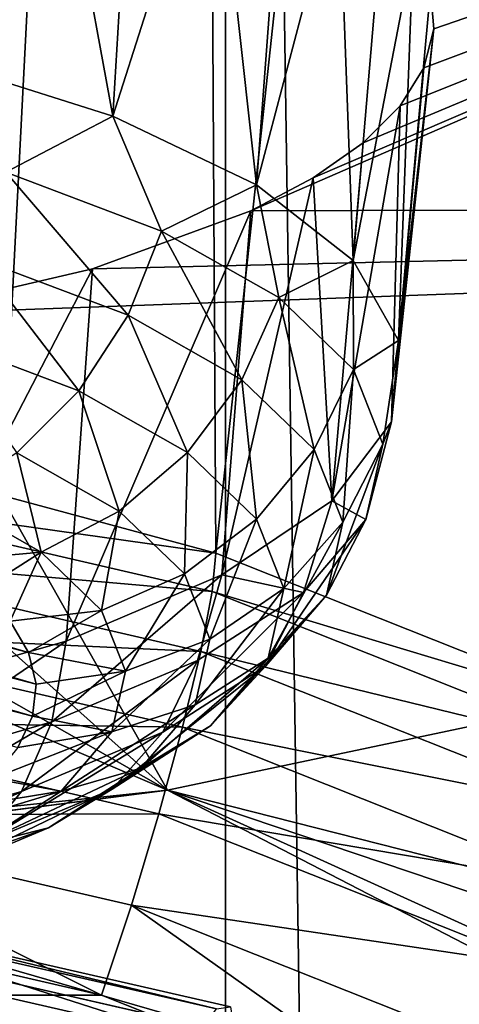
# Model space of a CAD drawing. Header units: millimetres. Extents: x -24 to 24, y 0 to 188.
# Tile 298 of 460: x 13.735 to 14.094, y 136.863 to 137.667. Entities that reach past the tile are written whole.
import ezdxf

# ---------------------------------------------------------------- set-up
doc = ezdxf.new("R2010")
doc.units = ezdxf.units.MM
doc.header["$LTSCALE"] = 58.620611
for name, color, linetype in [('147', 7, 'CONTINUOUS'), ('156', 7, 'CONTINUOUS'), ('157', 7, 'CONTINUOUS'), ('159', 7, 'CONTINUOUS'), ('160', 7, 'CONTINUOUS'), ('169', 7, 'CONTINUOUS'), ('279', 7, 'CONTINUOUS'), ('290', 7, 'CONTINUOUS'), ('291', 7, 'CONTINUOUS'), ('292', 7, 'CONTINUOUS'), ('293', 7, 'CONTINUOUS'), ('294', 7, 'CONTINUOUS'), ('31', 7, 'CONTINUOUS'), ('47', 7, 'CONTINUOUS'), ('58', 7, 'CONTINUOUS')]:
    doc.layers.add(name, color=color, linetype=linetype)

msp = doc.modelspace()

# ---------------------------------------------------------------- linework, layer by layer
at = {"layer": '147', "color": 7, "linetype": 'CONTINUOUS'}
for points in [[(13.49432, 136.94083, 107.91227), (13.80121, 136.87016, 107.93456), (-13.80118, 136.8702, 107.93454), (13.49432, 136.94083, 107.91227)], [(-13.80118, 136.8702, 107.93454), (13.80121, 136.87016, 107.93456), (-14.09256, 136.75437, 107.97106), (-13.80118, 136.8702, 107.93454)], [(13.80121, 136.87016, 107.93456), (14.09258, 136.75433, 107.97108), (-14.09256, 136.75437, 107.97106), (13.80121, 136.87016, 107.93456)]]:
    msp.add_3dface(points, dxfattribs=at)
at = {"layer": '156', "color": 7, "linetype": 'CONTINUOUS'}
for points in [[(13.89167, 137.19975, 108.06409), (13.53579, 137.23072, 107.97836), (13.5405, 137.2807, 108.03857), (13.89167, 137.19975, 108.06409)], [(13.89167, 137.19975, 108.06409), (13.5405, 137.2807, 108.03857), (13.89479, 137.2309, 108.13089), (13.89167, 137.19975, 108.06409)], [(13.89479, 137.2309, 108.13089), (13.5405, 137.2807, 108.03857), (13.72011, 137.27816, 108.11589), (13.89479, 137.2309, 108.13089)], [(13.88237, 137.15082, 108.00355), (13.52828, 137.1671, 107.93318), (13.53579, 137.23072, 107.97836), (13.88237, 137.15082, 108.00355)], [(13.88237, 137.15082, 108.00355), (13.53579, 137.23072, 107.97836), (13.89167, 137.19975, 108.06409), (13.88237, 137.15082, 108.00355)], [(14.22971, 137.09779, 108.17314), (13.89167, 137.19975, 108.06409), (13.89479, 137.2309, 108.13089), (14.22971, 137.09779, 108.17314)], [(14.22512, 137.06713, 108.10591), (13.88237, 137.15082, 108.00355), (13.89167, 137.19975, 108.06409), (14.22512, 137.06713, 108.10591)], [(14.22512, 137.06713, 108.10591), (13.89167, 137.19975, 108.06409), (14.22971, 137.09779, 108.17314), (14.22512, 137.06713, 108.10591)], [(13.86755, 137.08889, 107.95783), (13.51849, 137.09418, 107.9061), (13.52828, 137.1671, 107.93318), (13.86755, 137.08889, 107.95783)], [(13.86755, 137.08889, 107.95783), (13.52828, 137.1671, 107.93318), (13.88237, 137.15082, 108.00355), (13.86755, 137.08889, 107.95783)], [(14.21146, 137.01994, 108.04481), (13.86755, 137.08889, 107.95783), (13.88237, 137.15082, 108.00355), (14.21146, 137.01994, 108.04481)], [(14.21146, 137.01994, 108.04481), (13.88237, 137.15082, 108.00355), (14.22512, 137.06713, 108.10591), (14.21146, 137.01994, 108.04481)], [(13.84822, 137.01817, 107.93007), (13.50708, 137.01695, 107.89899), (13.51849, 137.09418, 107.9061), (13.84822, 137.01817, 107.93007)], [(13.84822, 137.01817, 107.93007), (13.51849, 137.09418, 107.9061), (13.86755, 137.08889, 107.95783), (13.84822, 137.01817, 107.93007)], [(14.18969, 136.96077, 107.99823), (13.84822, 137.01817, 107.93007), (13.86755, 137.08889, 107.95783), (14.18969, 136.96077, 107.99823)], [(14.18969, 136.96077, 107.99823), (13.86755, 137.08889, 107.95783), (14.21146, 137.01994, 108.04481), (14.18969, 136.96077, 107.99823)], [(13.80121, 136.87016, 107.93456), (13.49432, 136.94083, 107.91227), (13.50708, 137.01695, 107.89899), (13.80121, 136.87016, 107.93456)], [(13.82571, 136.9435, 107.92215), (13.50708, 137.01695, 107.89899), (13.84822, 137.01817, 107.93007), (13.82571, 136.9435, 107.92215)], [(13.82571, 136.9435, 107.92215), (13.80121, 136.87016, 107.93456), (13.50708, 137.01695, 107.89899), (13.82571, 136.9435, 107.92215)], [(14.16131, 136.89365, 107.96933), (13.82571, 136.9435, 107.92215), (13.84822, 137.01817, 107.93007), (14.16131, 136.89365, 107.96933)], [(14.16131, 136.89365, 107.96933), (13.84822, 137.01817, 107.93007), (14.18969, 136.96077, 107.99823), (14.16131, 136.89365, 107.96933)], [(14.09258, 136.75433, 107.97108), (13.80121, 136.87016, 107.93456), (13.82571, 136.9435, 107.92215), (14.09258, 136.75433, 107.97108)], [(14.12826, 136.82317, 107.96009), (14.09258, 136.75433, 107.97108), (13.82571, 136.9435, 107.92215), (14.12826, 136.82317, 107.96009)], [(14.12826, 136.82317, 107.96009), (13.82571, 136.9435, 107.92215), (14.16131, 136.89365, 107.96933), (14.12826, 136.82317, 107.96009)]]:
    msp.add_3dface(points, dxfattribs=at)
at = {"layer": '157', "color": 7, "linetype": 'CONTINUOUS'}
for points in [[(13.87686, 140.33121, 117.47972), (13.54208, 137.31215, 108.10511), (13.53465, 140.4083, 117.45672), (13.87686, 140.33121, 117.47972)], [(13.72011, 137.27816, 108.11589), (13.54208, 137.31215, 108.10511), (13.87686, 140.33121, 117.47972), (13.72011, 137.27816, 108.11589)], [(13.89479, 137.2309, 108.13089), (13.72011, 137.27816, 108.11589), (13.87686, 140.33121, 117.47972), (13.89479, 137.2309, 108.13089)], [(14.2151, 140.19963, 117.52062), (13.89479, 137.2309, 108.13089), (13.87686, 140.33121, 117.47972), (14.2151, 140.19963, 117.52062)], [(14.22971, 137.09779, 108.17314), (13.89479, 137.2309, 108.13089), (14.2151, 140.19963, 117.52062), (14.22971, 137.09779, 108.17314)]]:
    msp.add_3dface(points, dxfattribs=at)
at = {"layer": '159', "color": 7, "linetype": 'CONTINUOUS'}
for points in [[(13.90263, 140.96282, 204.74131), (14.30784, 113.30122, 115.68037), (14.30003, 141.33567, 204.62375), (13.90263, 140.96282, 204.74131)], [(13.90263, 112.91992, 115.8006), (14.30784, 113.30122, 115.68037), (13.90263, 140.96282, 204.74131), (13.90263, 112.91992, 115.8006)]]:
    msp.add_3dface(points, dxfattribs=at)
at = {"layer": '160', "color": 7, "linetype": 'CONTINUOUS'}
for points in [[(13.07882, 112.27638, 116.0035), (13.90263, 112.91992, 115.8006), (13.32096, 141.8865, 209.27532), (13.07882, 112.27638, 116.0035)], [(13.90263, 112.91992, 115.8006), (13.90263, 140.96282, 204.74131), (13.32096, 141.8865, 209.27532), (13.90263, 112.91992, 115.8006)]]:
    msp.add_3dface(points, dxfattribs=at)
at = {"layer": '169', "color": 7, "linetype": 'CONTINUOUS'}
for points in [[(14.46584, 134.66345, 214.36834), (12.63665, 134.28666, 213.17331), (14.17146, 141.52191, 211.89394), (14.46584, 134.66345, 214.36834)], [(14.17146, 141.52191, 211.89394), (12.63665, 134.28666, 213.17331), (13.46398, 140.75833, 211.62155), (14.17146, 141.52191, 211.89394)]]:
    msp.add_3dface(points, dxfattribs=at)
at = {"layer": '279', "color": 7, "linetype": 'CONTINUOUS'}
for points in [[(16.13055, 137.51742, 244.85502), (14.99645, 137.97725, 246.31341), (13.92321, 137.51061, 244.69964), (16.13055, 137.51742, 244.85502)], [(13.92321, 137.51061, 244.69964), (14.99645, 137.97725, 246.31341), (13.9743, 137.53759, 244.79754), (13.92321, 137.51061, 244.69964)], [(13.9743, 137.53759, 244.79754), (14.99645, 137.97725, 246.31341), (14.01512, 137.56624, 244.89955), (13.9743, 137.53759, 244.79754)], [(14.01512, 137.56624, 244.89955), (14.99645, 137.97725, 246.31341), (14.04534, 137.59627, 245.00476), (14.01512, 137.56624, 244.89955)], [(14.04534, 137.59627, 245.00476), (14.99645, 137.97725, 246.31341), (14.06466, 137.62735, 245.11216), (14.04534, 137.59627, 245.00476)], [(14.06466, 137.62735, 245.11216), (14.99645, 137.97725, 246.31341), (14.07292, 137.65917, 245.22076), (14.06466, 137.62735, 245.11216)], [(14.07292, 137.65917, 245.22076), (14.99645, 137.97725, 246.31341), (14.07002, 137.69137, 245.32947), (14.07292, 137.65917, 245.22076)], [(13.8552, 137.03746, 243.03945), (16.13055, 137.51742, 244.85502), (13.63488, 137.42625, 244.37349), (13.8552, 137.03746, 243.03945)], [(13.63488, 137.42625, 244.37349), (16.13055, 137.51742, 244.85502), (13.79386, 137.46325, 244.52177), (13.63488, 137.42625, 244.37349)], [(13.79386, 137.46325, 244.52177), (16.13055, 137.51742, 244.85502), (13.92321, 137.51061, 244.69964), (13.79386, 137.46325, 244.52177)], [(16.13055, 137.51742, 244.85502), (13.8552, 137.03746, 243.03945), (14.93079, 136.76433, 242.25784), (16.13055, 137.51742, 244.85502)], [(13.44882, 137.39985, 244.25587), (13.8552, 137.03746, 243.03945), (13.63488, 137.42625, 244.37349), (13.44882, 137.39985, 244.25587)], [(13.24388, 137.38523, 244.17427), (13.8552, 137.03746, 243.03945), (13.44882, 137.39985, 244.25587), (13.24388, 137.38523, 244.17427)], [(13.04609, 137.38245, 244.13347), (13.8552, 137.03746, 243.03945), (13.24388, 137.38523, 244.17427), (13.04609, 137.38245, 244.13347)], [(13.8552, 137.03746, 243.03945), (13.04609, 137.38245, 244.13347), (11.52148, 136.79342, 241.54775), (13.8552, 137.03746, 243.03945)], [(13.8552, 137.03746, 243.03945), (11.49938, 136.73235, 241.30158), (14.55875, 136.67344, 241.88435), (13.8552, 137.03746, 243.03945)], [(11.49938, 136.73235, 241.30158), (13.8552, 137.03746, 243.03945), (11.5008, 136.73418, 241.30924), (11.49938, 136.73235, 241.30158)], [(11.5008, 136.73418, 241.30924), (13.8552, 137.03746, 243.03945), (11.52148, 136.79342, 241.54775), (11.5008, 136.73418, 241.30924)], [(13.8552, 137.03746, 243.03945), (14.55875, 136.67344, 241.88435), (14.61244, 136.69371, 241.96404), (13.8552, 137.03746, 243.03945)], [(14.93079, 136.76433, 242.25784), (13.8552, 137.03746, 243.03945), (14.75643, 136.73335, 242.12481), (14.93079, 136.76433, 242.25784)], [(14.75643, 136.73335, 242.12481), (13.8552, 137.03746, 243.03945), (14.61244, 136.69371, 241.96404), (14.75643, 136.73335, 242.12481)]]:
    msp.add_3dface(points, dxfattribs=at)
at = {"layer": '290', "color": 7, "linetype": 'CONTINUOUS'}
for points in [[(13.75338, 137.89969, 246.00906), (13.67109, 137.92337, 246.08328), (13.659, 137.63594, 246.14924), (13.75338, 137.89969, 246.00906)], [(13.81057, 137.58786, 245.99672), (13.75338, 137.89969, 246.00906), (13.659, 137.63594, 246.14924), (13.81057, 137.58786, 245.99672)], [(13.82763, 137.87394, 245.9274), (13.75338, 137.89969, 246.00906), (13.81057, 137.58786, 245.99672), (13.82763, 137.87394, 245.9274)], [(13.89309, 137.84638, 245.83911), (13.82763, 137.87394, 245.9274), (13.81057, 137.58786, 245.99672), (13.89309, 137.84638, 245.83911)], [(13.92803, 137.5318, 245.81894), (13.89309, 137.84638, 245.83911), (13.81057, 137.58786, 245.99672), (13.92803, 137.5318, 245.81894)], [(13.94915, 137.81726, 245.74503), (13.89309, 137.84638, 245.83911), (13.92803, 137.5318, 245.81894), (13.94915, 137.81726, 245.74503)], [(13.99528, 137.78689, 245.64605), (13.94915, 137.81726, 245.74503), (13.92803, 137.5318, 245.81894), (13.99528, 137.78689, 245.64605)], [(14.00687, 137.46993, 245.62271), (13.99528, 137.78689, 245.64605), (13.92803, 137.5318, 245.81894), (14.00687, 137.46993, 245.62271)], [(14.03101, 137.75556, 245.54314), (13.99528, 137.78689, 245.64605), (14.00687, 137.46993, 245.62271), (14.03101, 137.75556, 245.54314)], [(14.05601, 137.72361, 245.43727), (14.03101, 137.75556, 245.54314), (14.00687, 137.46993, 245.62271), (14.05601, 137.72361, 245.43727)], [(14.04406, 137.40462, 245.41559), (14.05601, 137.72361, 245.43727), (14.00687, 137.46993, 245.62271), (14.04406, 137.40462, 245.41559)], [(14.07002, 137.69137, 245.32947), (14.05601, 137.72361, 245.43727), (14.04406, 137.40462, 245.41559), (14.07002, 137.69137, 245.32947)], [(14.07292, 137.65917, 245.22076), (14.07002, 137.69137, 245.32947), (14.04406, 137.40462, 245.41559), (14.07292, 137.65917, 245.22076)], [(14.06466, 137.62735, 245.11216), (14.07292, 137.65917, 245.22076), (14.03816, 137.33839, 245.20553), (14.06466, 137.62735, 245.11216)], [(14.03816, 137.33839, 245.20553), (14.07292, 137.65917, 245.22076), (14.04406, 137.40462, 245.41559), (14.03816, 137.33839, 245.20553)], [(14.04534, 137.59627, 245.00476), (14.06466, 137.62735, 245.11216), (14.03816, 137.33839, 245.20553), (14.04534, 137.59627, 245.00476)], [(14.01512, 137.56624, 244.89955), (14.04534, 137.59627, 245.00476), (13.9894, 137.27378, 245.0006), (14.01512, 137.56624, 244.89955)], [(13.9894, 137.27378, 245.0006), (14.04534, 137.59627, 245.00476), (14.03816, 137.33839, 245.20553), (13.9894, 137.27378, 245.0006)], [(13.9743, 137.53759, 244.79754), (14.01512, 137.56624, 244.89955), (13.9894, 137.27378, 245.0006), (13.9743, 137.53759, 244.79754)], [(13.92321, 137.51061, 244.69964), (13.9743, 137.53759, 244.79754), (13.89967, 137.21327, 244.80868), (13.92321, 137.51061, 244.69964)], [(13.89967, 137.21327, 244.80868), (13.9743, 137.53759, 244.79754), (13.9894, 137.27378, 245.0006), (13.89967, 137.21327, 244.80868)], [(13.79386, 137.46325, 244.52177), (13.92321, 137.51061, 244.69964), (13.77239, 137.15918, 244.63715), (13.79386, 137.46325, 244.52177)], [(13.77239, 137.15918, 244.63715), (13.92321, 137.51061, 244.69964), (13.89967, 137.21327, 244.80868), (13.77239, 137.15918, 244.63715)]]:
    msp.add_3dface(points, dxfattribs=at)
at = {"layer": '291', "color": 7, "linetype": 'CONTINUOUS'}
for points in [[(13.81057, 137.58786, 245.99672), (13.659, 137.63594, 246.14924), (13.72306, 137.54221, 246.09254), (13.81057, 137.58786, 245.99672)], [(13.8504, 137.49407, 245.93987), (13.81057, 137.58786, 245.99672), (13.72306, 137.54221, 246.09254), (13.8504, 137.49407, 245.93987)], [(13.92803, 137.5318, 245.81894), (13.81057, 137.58786, 245.99672), (13.8504, 137.49407, 245.93987), (13.92803, 137.5318, 245.81894)], [(13.82299, 137.42533, 245.94273), (13.72306, 137.54221, 246.09254), (13.69941, 137.47204, 246.09089), (13.82299, 137.42533, 245.94273)], [(13.8504, 137.49407, 245.93987), (13.72306, 137.54221, 246.09254), (13.82299, 137.42533, 245.94273), (13.8504, 137.49407, 245.93987)], [(13.94616, 137.43972, 245.76749), (13.92803, 137.5318, 245.81894), (13.8504, 137.49407, 245.93987), (13.94616, 137.43972, 245.76749)], [(14.00687, 137.46993, 245.62271), (13.92803, 137.5318, 245.81894), (13.94616, 137.43972, 245.76749), (14.00687, 137.46993, 245.62271)], [(13.91592, 137.37258, 245.77544), (13.8504, 137.49407, 245.93987), (13.82299, 137.42533, 245.94273), (13.91592, 137.37258, 245.77544)], [(13.94616, 137.43972, 245.76749), (13.8504, 137.49407, 245.93987), (13.91592, 137.37258, 245.77544), (13.94616, 137.43972, 245.76749)], [(13.78279, 137.36366, 245.93459), (13.69941, 137.47204, 246.09089), (13.66473, 137.40829, 246.07613), (13.78279, 137.36366, 245.93459)], [(13.82299, 137.42533, 245.94273), (13.69941, 137.47204, 246.09089), (13.78279, 137.36366, 245.93459), (13.82299, 137.42533, 245.94273)], [(14.00708, 137.381, 245.58125), (14.00687, 137.46993, 245.62271), (13.94616, 137.43972, 245.76749), (14.00708, 137.381, 245.58125)], [(14.04406, 137.40462, 245.41559), (14.00687, 137.46993, 245.62271), (14.00708, 137.381, 245.58125), (14.04406, 137.40462, 245.41559)], [(13.97504, 137.3156, 245.59471), (13.94616, 137.43972, 245.76749), (13.91592, 137.37258, 245.77544), (13.97504, 137.3156, 245.59471)], [(14.00708, 137.381, 245.58125), (13.94616, 137.43972, 245.76749), (13.97504, 137.3156, 245.59471), (14.00708, 137.381, 245.58125)], [(13.87158, 137.31327, 245.77477), (13.82299, 137.42533, 245.94273), (13.78279, 137.36366, 245.93459), (13.87158, 137.31327, 245.77477)], [(13.91592, 137.37258, 245.77544), (13.82299, 137.42533, 245.94273), (13.87158, 137.31327, 245.77477), (13.91592, 137.37258, 245.77544)], [(13.78279, 137.36366, 245.93459), (13.66473, 137.40829, 246.07613), (13.73227, 137.31282, 245.91595), (13.78279, 137.36366, 245.93459)], [(14.03108, 137.31991, 245.38751), (14.04406, 137.40462, 245.41559), (14.00708, 137.381, 245.58125), (14.03108, 137.31991, 245.38751)], [(14.03816, 137.33839, 245.20553), (14.04406, 137.40462, 245.41559), (14.03108, 137.31991, 245.38751), (14.03816, 137.33839, 245.20553)], [(13.99833, 137.25632, 245.4067), (14.00708, 137.381, 245.58125), (13.97504, 137.3156, 245.59471), (13.99833, 137.25632, 245.4067)], [(14.03108, 137.31991, 245.38751), (14.00708, 137.381, 245.58125), (13.99833, 137.25632, 245.4067), (14.03108, 137.31991, 245.38751)], [(13.92805, 137.25883, 245.60211), (13.91592, 137.37258, 245.77544), (13.87158, 137.31327, 245.77477), (13.92805, 137.25883, 245.60211)], [(13.97504, 137.3156, 245.59471), (13.91592, 137.37258, 245.77544), (13.92805, 137.25883, 245.60211), (13.97504, 137.3156, 245.59471)], [(13.81584, 137.26539, 245.76552), (13.78279, 137.36366, 245.93459), (13.73227, 137.31282, 245.91595), (13.81584, 137.26539, 245.76552)], [(13.87158, 137.31327, 245.77477), (13.78279, 137.36366, 245.93459), (13.81584, 137.26539, 245.76552), (13.87158, 137.31327, 245.77477)], [(13.9894, 137.27378, 245.0006), (14.03816, 137.33839, 245.20553), (14.01735, 137.25854, 245.19287), (13.9894, 137.27378, 245.0006)], [(14.01735, 137.25854, 245.19287), (14.03816, 137.33839, 245.20553), (14.03108, 137.31991, 245.38751), (14.01735, 137.25854, 245.19287)], [(14.01735, 137.25854, 245.19287), (14.03108, 137.31991, 245.38751), (13.985, 137.19676, 245.21781), (14.01735, 137.25854, 245.19287)], [(13.985, 137.19676, 245.21781), (14.03108, 137.31991, 245.38751), (13.99833, 137.25632, 245.4067), (13.985, 137.19676, 245.21781)], [(13.6745, 137.2759, 245.88793), (13.7521, 137.23186, 245.74824), (13.73227, 137.31282, 245.91595), (13.6745, 137.2759, 245.88793)], [(13.7521, 137.23186, 245.74824), (13.81584, 137.26539, 245.76552), (13.73227, 137.31282, 245.91595), (13.7521, 137.23186, 245.74824)], [(13.869, 137.21414, 245.603), (13.87158, 137.31327, 245.77477), (13.81584, 137.26539, 245.76552), (13.869, 137.21414, 245.603)], [(13.92805, 137.25883, 245.60211), (13.87158, 137.31327, 245.77477), (13.869, 137.21414, 245.603), (13.92805, 137.25883, 245.60211)], [(13.9503, 137.20219, 245.4225), (13.97504, 137.3156, 245.59471), (13.92805, 137.25883, 245.60211), (13.9503, 137.20219, 245.4225)], [(13.99833, 137.25632, 245.4067), (13.97504, 137.3156, 245.59471), (13.9503, 137.20219, 245.4225), (13.99833, 137.25632, 245.4067)], [(13.6745, 137.2759, 245.88793), (13.67026, 137.22451, 245.75505), (13.7521, 137.23186, 245.74824), (13.6745, 137.2759, 245.88793)], [(13.89967, 137.21327, 244.80868), (13.9894, 137.27378, 245.0006), (13.96634, 137.19897, 245.00394), (13.89967, 137.21327, 244.80868)], [(13.96634, 137.19897, 245.00394), (13.9894, 137.27378, 245.0006), (14.01735, 137.25854, 245.19287), (13.96634, 137.19897, 245.00394)], [(13.7521, 137.23186, 245.74824), (13.80146, 137.18427, 245.59733), (13.81584, 137.26539, 245.76552), (13.7521, 137.23186, 245.74824)], [(13.80146, 137.18427, 245.59733), (13.869, 137.21414, 245.603), (13.81584, 137.26539, 245.76552), (13.80146, 137.18427, 245.59733)], [(13.88994, 137.16084, 245.43394), (13.92805, 137.25883, 245.60211), (13.869, 137.21414, 245.603), (13.88994, 137.16084, 245.43394)], [(13.9503, 137.20219, 245.4225), (13.92805, 137.25883, 245.60211), (13.88994, 137.16084, 245.43394), (13.9503, 137.20219, 245.4225)], [(13.96634, 137.19897, 245.00394), (14.01735, 137.25854, 245.19287), (13.9355, 137.13895, 245.03447), (13.96634, 137.19897, 245.00394)], [(13.9355, 137.13895, 245.03447), (14.01735, 137.25854, 245.19287), (13.985, 137.19676, 245.21781), (13.9355, 137.13895, 245.03447)], [(13.985, 137.19676, 245.21781), (13.99833, 137.25632, 245.4067), (13.93757, 137.1453, 245.24204), (13.985, 137.19676, 245.21781)], [(13.93757, 137.1453, 245.24204), (13.99833, 137.25632, 245.4067), (13.9503, 137.20219, 245.4225), (13.93757, 137.1453, 245.24204)], [(13.67026, 137.22451, 245.75505), (13.70274, 137.20043, 245.67868), (13.7521, 137.23186, 245.74824), (13.67026, 137.22451, 245.75505)], [(13.70274, 137.20043, 245.67868), (13.72667, 137.17547, 245.59951), (13.7521, 137.23186, 245.74824), (13.70274, 137.20043, 245.67868)], [(13.7521, 137.23186, 245.74824), (13.72667, 137.17547, 245.59951), (13.80146, 137.18427, 245.59733), (13.7521, 137.23186, 245.74824)], [(13.77239, 137.15918, 244.63715), (13.89967, 137.21327, 244.80868), (13.76069, 137.09323, 244.66858), (13.77239, 137.15918, 244.63715)], [(13.76069, 137.09323, 244.66858), (13.89967, 137.21327, 244.80868), (13.87981, 137.14324, 244.82717), (13.76069, 137.09323, 244.66858)], [(13.80146, 137.18427, 245.59733), (13.82091, 137.13477, 245.44033), (13.869, 137.21414, 245.603), (13.80146, 137.18427, 245.59733)], [(13.82091, 137.13477, 245.44033), (13.88994, 137.16084, 245.43394), (13.869, 137.21414, 245.603), (13.82091, 137.13477, 245.44033)], [(13.87981, 137.14324, 244.82717), (13.89967, 137.21327, 244.80868), (13.96634, 137.19897, 245.00394), (13.87981, 137.14324, 244.82717)], [(13.87981, 137.14324, 244.82717), (13.96634, 137.19897, 245.00394), (13.85152, 137.08487, 244.86292), (13.87981, 137.14324, 244.82717)], [(13.85152, 137.08487, 244.86292), (13.96634, 137.19897, 245.00394), (13.9355, 137.13895, 245.03447), (13.85152, 137.08487, 244.86292)], [(13.93757, 137.1453, 245.24204), (13.9503, 137.20219, 245.4225), (13.87795, 137.10728, 245.26409), (13.93757, 137.1453, 245.24204)], [(13.87795, 137.10728, 245.26409), (13.9503, 137.20219, 245.4225), (13.88994, 137.16084, 245.43394), (13.87795, 137.10728, 245.26409)], [(13.9355, 137.13895, 245.03447), (13.985, 137.19676, 245.21781), (13.89028, 137.09007, 245.06689), (13.9355, 137.13895, 245.03447)], [(13.89028, 137.09007, 245.06689), (13.985, 137.19676, 245.21781), (13.93757, 137.1453, 245.24204), (13.89028, 137.09007, 245.06689)], [(13.72667, 137.17547, 245.59951), (13.74178, 137.14989, 245.51838), (13.80146, 137.18427, 245.59733), (13.72667, 137.17547, 245.59951)], [(13.80146, 137.18427, 245.59733), (13.74178, 137.14989, 245.51838), (13.82091, 137.13477, 245.44033), (13.80146, 137.18427, 245.59733)], [(13.82091, 137.13477, 245.44033), (13.80978, 137.08504, 245.2826), (13.88994, 137.16084, 245.43394), (13.82091, 137.13477, 245.44033)], [(13.80978, 137.08504, 245.2826), (13.87795, 137.10728, 245.26409), (13.88994, 137.16084, 245.43394), (13.80978, 137.08504, 245.2826)], [(13.76069, 137.09323, 244.66858), (13.87981, 137.14324, 244.82717), (13.73593, 137.03634, 244.70901), (13.76069, 137.09323, 244.66858)], [(13.73593, 137.03634, 244.70901), (13.87981, 137.14324, 244.82717), (13.85152, 137.08487, 244.86292), (13.73593, 137.03634, 244.70901)], [(13.74178, 137.14989, 245.51838), (13.74792, 137.12397, 245.43618), (13.82091, 137.13477, 245.44033), (13.74178, 137.14989, 245.51838)], [(13.89028, 137.09007, 245.06689), (13.93757, 137.1453, 245.24204), (13.83345, 137.0553, 245.09922), (13.89028, 137.09007, 245.06689)], [(13.83345, 137.0553, 245.09922), (13.93757, 137.1453, 245.24204), (13.87795, 137.10728, 245.26409), (13.83345, 137.0553, 245.09922)], [(13.74792, 137.12397, 245.43618), (13.74501, 137.09801, 245.35383), (13.82091, 137.13477, 245.44033), (13.74792, 137.12397, 245.43618)], [(13.82091, 137.13477, 245.44033), (13.74501, 137.09801, 245.35383), (13.80978, 137.08504, 245.2826), (13.82091, 137.13477, 245.44033)], [(13.85152, 137.08487, 244.86292), (13.9355, 137.13895, 245.03447), (13.81006, 137.0384, 244.903), (13.85152, 137.08487, 244.86292)], [(13.81006, 137.0384, 244.903), (13.9355, 137.13895, 245.03447), (13.89028, 137.09007, 245.06689), (13.81006, 137.0384, 244.903)], [(13.80978, 137.08504, 245.2826), (13.76845, 137.03677, 245.12951), (13.87795, 137.10728, 245.26409), (13.80978, 137.08504, 245.2826)], [(13.76845, 137.03677, 245.12951), (13.83345, 137.0553, 245.09922), (13.87795, 137.10728, 245.26409), (13.76845, 137.03677, 245.12951)], [(13.74501, 137.09801, 245.35383), (13.73308, 137.07227, 245.27221), (13.80978, 137.08504, 245.2826), (13.74501, 137.09801, 245.35383)], [(13.81006, 137.0384, 244.903), (13.89028, 137.09007, 245.06689), (13.75793, 137.00667, 244.94497), (13.81006, 137.0384, 244.903)], [(13.75793, 137.00667, 244.94497), (13.89028, 137.09007, 245.06689), (13.83345, 137.0553, 245.09922), (13.75793, 137.00667, 244.94497)], [(13.73593, 137.03634, 244.70901), (13.85152, 137.08487, 244.86292), (13.69962, 136.99204, 244.75597), (13.73593, 137.03634, 244.70901)], [(13.69962, 136.99204, 244.75597), (13.85152, 137.08487, 244.86292), (13.81006, 137.0384, 244.903), (13.69962, 136.99204, 244.75597)], [(13.73308, 137.07227, 245.27221), (13.71228, 137.04706, 245.19224), (13.80978, 137.08504, 245.2826), (13.73308, 137.07227, 245.27221)], [(13.80978, 137.08504, 245.2826), (13.71228, 137.04706, 245.19224), (13.76845, 137.03677, 245.12951), (13.80978, 137.08504, 245.2826)], [(13.76845, 137.03677, 245.12951), (13.69833, 136.99161, 244.98627), (13.83345, 137.0553, 245.09922), (13.76845, 137.03677, 245.12951)], [(13.69833, 136.99161, 244.98627), (13.75793, 137.00667, 244.94497), (13.83345, 137.0553, 245.09922), (13.69833, 136.99161, 244.98627)], [(13.71228, 137.04706, 245.19224), (13.68283, 137.02264, 245.1148), (13.76845, 137.03677, 245.12951), (13.71228, 137.04706, 245.19224)], [(13.69962, 136.99204, 244.75597), (13.81006, 137.0384, 244.903), (13.65399, 136.96303, 244.80657), (13.69962, 136.99204, 244.75597)], [(13.65399, 136.96303, 244.80657), (13.81006, 137.0384, 244.903), (13.75793, 137.00667, 244.94497), (13.65399, 136.96303, 244.80657)], [(13.68283, 137.02264, 245.1148), (13.64502, 136.99927, 245.04067), (13.76845, 137.03677, 245.12951), (13.68283, 137.02264, 245.1148)], [(13.76845, 137.03677, 245.12951), (13.64502, 136.99927, 245.04067), (13.69833, 136.99161, 244.98627), (13.76845, 137.03677, 245.12951)], [(13.69833, 136.99161, 244.98627), (13.6018, 136.95109, 244.85775), (13.75793, 137.00667, 244.94497), (13.69833, 136.99161, 244.98627)], [(13.6018, 136.95109, 244.85775), (13.65399, 136.96303, 244.80657), (13.75793, 137.00667, 244.94497), (13.6018, 136.95109, 244.85775)]]:
    msp.add_3dface(points, dxfattribs=at)
at = {"layer": '292', "color": 7, "linetype": 'CONTINUOUS'}
for points in [[(13.74501, 137.09801, 245.35383), (12.82082, 137.36554, 246.20233), (12.73577, 137.36098, 246.18786), (13.74501, 137.09801, 245.35383)], [(13.73308, 137.07227, 245.27221), (13.74501, 137.09801, 245.35383), (12.73577, 137.36098, 246.18786), (13.73308, 137.07227, 245.27221)], [(13.74792, 137.12397, 245.43618), (12.90701, 137.3674, 246.20823), (12.82082, 137.36554, 246.20233), (13.74792, 137.12397, 245.43618)], [(13.74501, 137.09801, 245.35383), (13.74792, 137.12397, 245.43618), (12.82082, 137.36554, 246.20233), (13.74501, 137.09801, 245.35383)], [(13.74792, 137.12397, 245.43618), (13.74178, 137.14989, 245.51838), (12.90701, 137.3674, 246.20823), (13.74792, 137.12397, 245.43618)], [(13.74178, 137.14989, 245.51838), (12.99336, 137.36654, 246.20551), (12.90701, 137.3674, 246.20823), (13.74178, 137.14989, 245.51838)], [(13.74178, 137.14989, 245.51838), (13.72667, 137.17547, 245.59951), (12.99336, 137.36654, 246.20551), (13.74178, 137.14989, 245.51838)]]:
    msp.add_3dface(points, dxfattribs=at)
at = {"layer": '293', "color": 7, "linetype": 'CONTINUOUS'}
for points in [[(13.61248, 137.1136, 244.49259), (13.77239, 137.15918, 244.63715), (13.61304, 137.05066, 244.53356), (13.61248, 137.1136, 244.49259)], [(13.77239, 137.15918, 244.63715), (13.76069, 137.09323, 244.66858), (13.61304, 137.05066, 244.53356), (13.77239, 137.15918, 244.63715)], [(13.76069, 137.09323, 244.66858), (13.73593, 137.03634, 244.70901), (13.59264, 136.99503, 244.57799), (13.76069, 137.09323, 244.66858)], [(13.61304, 137.05066, 244.53356), (13.76069, 137.09323, 244.66858), (13.59264, 136.99503, 244.57799), (13.61304, 137.05066, 244.53356)], [(13.73593, 137.03634, 244.70901), (13.69962, 136.99204, 244.75597), (13.56274, 136.95257, 244.63079), (13.73593, 137.03634, 244.70901)], [(13.59264, 136.99503, 244.57799), (13.73593, 137.03634, 244.70901), (13.56274, 136.95257, 244.63079), (13.59264, 136.99503, 244.57799)]]:
    msp.add_3dface(points, dxfattribs=at)
at = {"layer": '294', "color": 7, "linetype": 'CONTINUOUS'}
for points in [[(13.63488, 137.42625, 244.37349), (13.79386, 137.46325, 244.52177), (13.61248, 137.1136, 244.49259), (13.63488, 137.42625, 244.37349)], [(13.79386, 137.46325, 244.52177), (13.77239, 137.15918, 244.63715), (13.61248, 137.1136, 244.49259), (13.79386, 137.46325, 244.52177)]]:
    msp.add_3dface(points, dxfattribs=at)
at = {"layer": '31', "color": 7, "linetype": 'CONTINUOUS'}
for points in [[(14.16716, 123.71933, 19.68131), (14.19547, 123.71502, 19.66091), (12.76598, 148, 20.61777), (14.16716, 123.71933, 19.68131)], [(13.26023, 123.82898, 20.30342), (14.16716, 123.71933, 19.68131), (12.76598, 148, 20.61777), (13.26023, 123.82898, 20.30342)], [(12.76598, 148, 20.61777), (14.19547, 123.71502, 19.66091), (14.61389, 148, 19.35192), (12.76598, 148, 20.61777)], [(14.61389, 0.5, -19.35192), (12.76598, 0.5, -20.61777), (14.61389, 148, -19.35192), (14.61389, 0.5, -19.35192)], [(14.61389, 148, -19.35192), (12.76598, 0.5, -20.61777), (12.76598, 148, -20.61777), (14.61389, 148, -19.35192)]]:
    msp.add_3dface(points, dxfattribs=at)
at = {"layer": '47', "color": 7, "linetype": 'CONTINUOUS'}
for points in [[(13.55874, 113.56115, 32.79003), (13.55919, 136.91881, 106.87069), (13.90977, 113.48075, 32.81539), (13.55874, 113.56115, 32.79003)], [(13.55919, 136.91881, 106.87069), (13.91015, 136.83855, 106.89599), (13.90977, 113.48075, 32.81539), (13.55919, 136.91881, 106.87069)]]:
    msp.add_3dface(points, dxfattribs=at)
at = {"layer": '58', "color": 7, "linetype": 'CONTINUOUS'}
for points in [[(13.54252, 136.90981, 107.20012), (13.87683, 136.83337, 107.22423), (13.55183, 136.93736, 107.09188), (13.54252, 136.90981, 107.20012)], [(13.55183, 136.93736, 107.09188), (13.89523, 136.85884, 107.11664), (13.55759, 136.94031, 106.98), (13.55183, 136.93736, 107.09188)], [(13.55183, 136.93736, 107.09188), (13.87683, 136.83337, 107.22423), (13.89523, 136.85884, 107.11664), (13.55183, 136.93736, 107.09188)], [(13.91015, 136.83855, 106.89599), (13.55919, 136.91881, 106.87069), (13.55759, 136.94031, 106.98), (13.91015, 136.83855, 106.89599)], [(13.91015, 136.83855, 106.89599), (13.55759, 136.94031, 106.98), (13.90663, 136.86049, 107.00516), (13.91015, 136.83855, 106.89599)], [(13.55759, 136.94031, 106.98), (13.89523, 136.85884, 107.11664), (13.90663, 136.86049, 107.00516), (13.55759, 136.94031, 106.98)], [(13.53013, 136.85905, 107.29927), (13.85236, 136.78537, 107.3225), (13.54252, 136.90981, 107.20012), (13.53013, 136.85905, 107.29927)], [(13.54252, 136.90981, 107.20012), (13.85236, 136.78537, 107.3225), (13.87683, 136.83337, 107.22423), (13.54252, 136.90981, 107.20012)]]:
    msp.add_3dface(points, dxfattribs=at)

doc.saveas('drawing.dxf')
